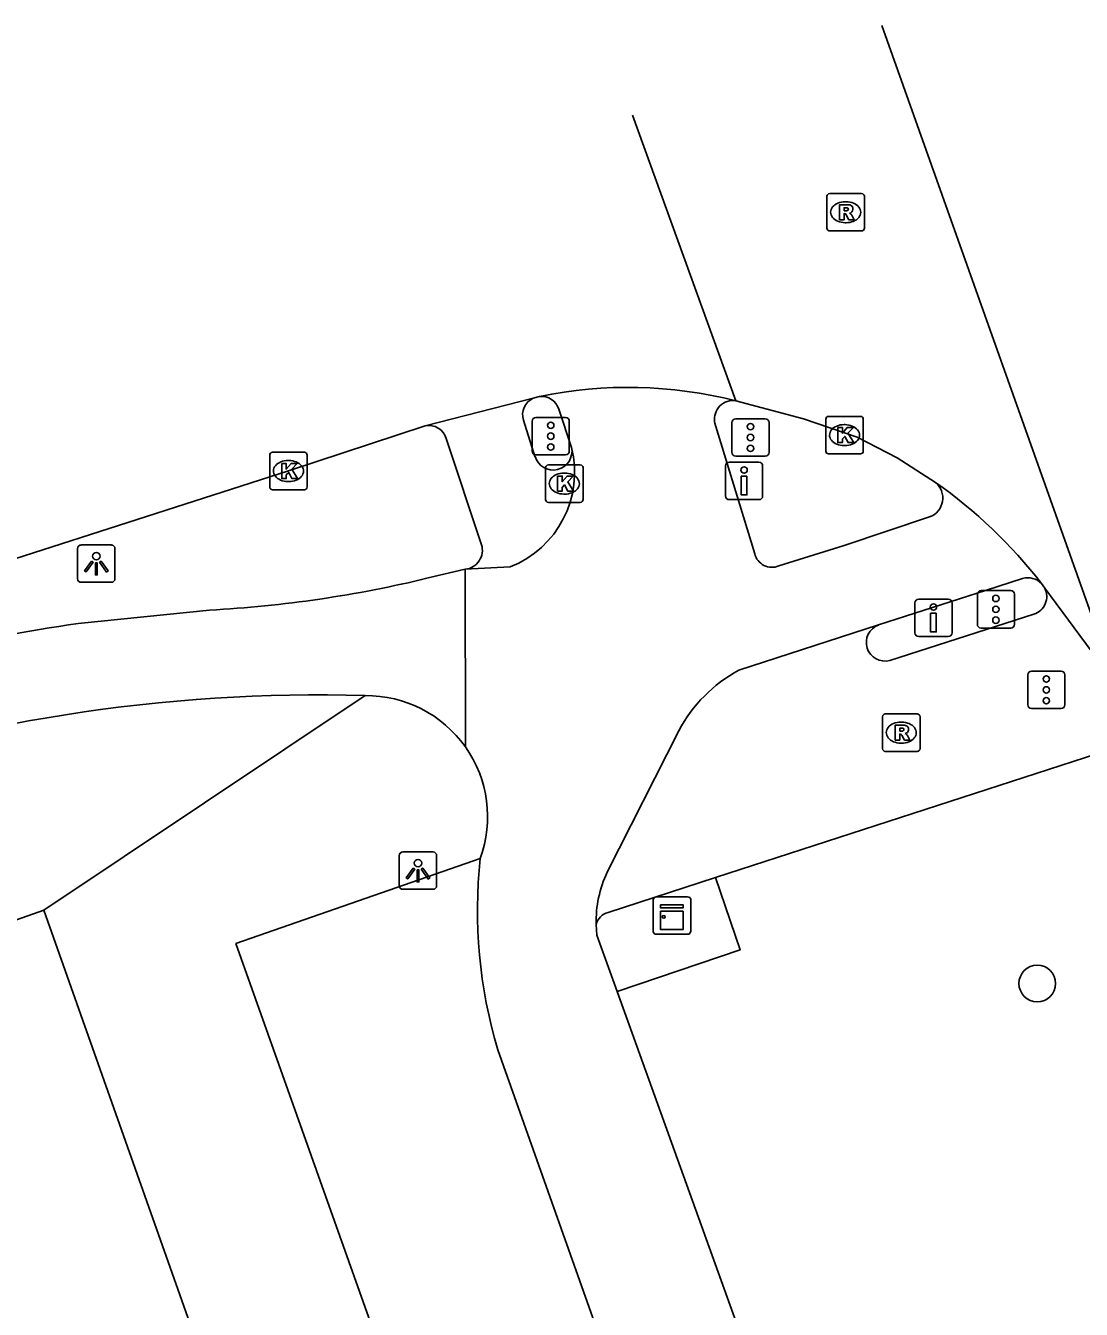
# Model space of a CAD drawing. Extents: x 157692 to 159670, y 381454 to 383289.
# Drawn here: x 159471.39 to 159499.56, y 382951.06 to 382985.34 of the extents above; entities that cross this region are included whole.
import ezdxf

# ---------------------------------------------------------------- set-up
doc = ezdxf.new("R2010")
doc.units = 0
for name, color, linetype in [('IMGEO_Boom', 7, 'Continuous'), ('IMGEO_Drukknoppaal', 7, 'Continuous'), ('IMGEO_Fietspad_gesloten', 7, 'Continuous'), ('IMGEO_Kast', 7, 'Continuous'), ('IMGEO_Kolk', 7, 'Continuous'), ('IMGEO_Lichtpunt', 7, 'Continuous'), ('IMGEO_Pand', 7, 'Continuous'), ('IMGEO_Rijbaan_lokaal_gesloten', 7, 'Continuous'), ('IMGEO_Rijbaan_regionaal_gesloten', 7, 'Continuous'), ('IMGEO_Rioolput', 7, 'Continuous'), ('IMGEO_Verkeersregelinstallatiepaal', 7, 'Continuous'), ('IMGEO_Voetpad_open', 7, 'Continuous')]:
    doc.layers.add(name, color=color, linetype=linetype)

msp = doc.modelspace()

# ---------------------------------------------------------------- linework, layer by layer
at = {"layer": 'IMGEO_Boom'}
msp.add_circle((159498.385, 382959.763), 0.489, dxfattribs=at)
at = {"layer": 'IMGEO_Drukknoppaal'}
for p, q in [((159490.165, 382973.683), (159490.955, 382973.683)), ((159490.955, 382973.683), (159490.165, 382973.683)), ((159490.065, 382972.783), (159490.065, 382973.583)), ((159490.065, 382973.583), (159490.065, 382972.783)), ((159491.055, 382973.583), (159491.055, 382972.783)), ((159491.055, 382972.783), (159491.055, 382973.583)), ((159490.955, 382972.683), (159490.165, 382972.683)), ((159490.165, 382972.683), (159490.955, 382972.683)), ((159495.12, 382969.126), (159495.12, 382969.926)), ((159495.12, 382969.926), (159495.12, 382969.126)), ((159495.22, 382970.026), (159496.01, 382970.026)), ((159496.01, 382970.026), (159495.22, 382970.026)), ((159496.11, 382969.926), (159496.11, 382969.126)), ((159496.11, 382969.126), (159496.11, 382969.926)), ((159496.01, 382969.026), (159495.22, 382969.026)), ((159495.22, 382969.026), (159496.01, 382969.026))]:
    msp.add_line(p, q, dxfattribs=at)
for points in [[(159490.635, 382973.308), (159490.635, 382972.808), (159490.485, 382972.808), (159490.485, 382973.308), (159490.635, 382973.308)], [(159495.69, 382969.651), (159495.69, 382969.151), (159495.54, 382969.151), (159495.54, 382969.651), (159495.69, 382969.651)]]:
    msp.add_lwpolyline(points, dxfattribs=at)
for centre in [(159490.56, 382973.473), (159495.615, 382969.816)]:
    msp.add_circle(centre, 0.085, dxfattribs=at)
for centre, start, end in [((159490.165, 382973.583), 90, 180), ((159490.165, 382973.583), 90, 180), ((159490.955, 382973.583), 0, 90), ((159490.955, 382973.583), 360, 90), ((159490.165, 382972.783), 180, 270), ((159490.165, 382972.783), 180, 270), ((159490.955, 382972.783), 270, 0), ((159490.955, 382972.783), 270, 0), ((159495.22, 382969.926), 90, 180), ((159495.22, 382969.926), 90, 180), ((159496.01, 382969.926), 0, 90), ((159496.01, 382969.926), 360, 90), ((159495.22, 382969.126), 180, 270), ((159495.22, 382969.126), 180, 270), ((159496.01, 382969.126), 270, 0), ((159496.01, 382969.126), 270, 0)]:
    msp.add_arc(centre, 0.1, start, end, dxfattribs=at)
at = {"layer": 'IMGEO_Fietspad_gesloten'}
for points in [[(159485.958, 382974.073), (159485.617, 382975.099)], [(159489.773, 382974.756), (159490.843, 382971.239)], [(159491.487, 382970.913), (159493.235, 382971.461), (159495.513, 382972.222)], [(159483.12, 382970.824), (159484.314, 382970.885)], [(159482.132, 382970.592), (159483.12, 382970.824)], [(159483.12, 382970.824), (159483.121, 382966.081)], [(159497.992, 382970.576), (159497.033, 382970.262), (159494.15, 382969.336)], [(159472.788, 382969.38), (159476.294, 382969.733)], [(159494.15, 382969.336), (159490.419, 382968.126)], [(159488.816, 382966.513), (159486.909, 382962.732)], [(159486.612, 382961.341), (159486.633, 382961.051), (159487.174, 382959.547)], [(159487.174, 382959.547), (159494.571, 382938.969), (159498.492, 382928.153), (159498.596, 382928.084)], [(159494.824, 382927.521), (159493.25, 382931.966), (159491.88, 382935.843), (159488.163, 382946.218), (159483.986, 382957.993)]]:
    msp.add_lwpolyline(points, dxfattribs=at)
for centre, radius, start, end in [((159485.145, 382974.946), 0.496, 17.9849, 95.0975), ((159490.269, 382974.829), 0.501, 81.5687, 188.3306), ((159483.315, 382973.418), 2.723, 291.527, 13.9141), ((159495.325, 382972.727), 0.539, 290.3948, 50.2365), ((159491.306, 382971.354), 0.477, 194.0058, 292.2961), ((159474.563, 383001.763), 32.077, 273.0929, 283.6479), ((159498.138, 382970.096), 0.501, 44.3886, 106.8979), ((159480.171, 382919.842), 50.085, 98.4763, 108.062), ((159492.306, 382964.648), 3.957, 118.4792, 151.8772), ((159479.184, 382924.395), 43.075, 88.3213, 109.6658), ((159480.475, 382964.212), 3.239, 35.242, 90.5195), ((159480.48, 382964.214), 3.235, 339.8917, 35.2522), ((159496.545, 382961.722), 13.101, 173.9535, 196.5364), ((159489.618, 382961.426), 3.007, 154.2663, 181.6286)]:
    msp.add_arc(centre, radius, start, end, dxfattribs=at)
at = {"layer": 'IMGEO_Kast'}
for p, q in [((159488.136, 382961.152), (159488.136, 382961.993)), ((159488.136, 382961.993), (159488.136, 382961.152)), ((159488.211, 382962.077), (159489.052, 382962.077)), ((159489.052, 382962.077), (159488.211, 382962.077)), ((159489.136, 382962.002), (159489.136, 382961.161)), ((159489.136, 382961.161), (159489.136, 382962.002)), ((159489.061, 382961.077), (159488.22, 382961.077)), ((159488.22, 382961.077), (159489.061, 382961.077))]:
    msp.add_line(p, q, dxfattribs=at)
for points in [[(159488.331, 382961.867), (159488.931, 382961.867), (159488.931, 382961.782), (159488.331, 382961.782), (159488.331, 382961.867)], [(159488.331, 382961.692), (159488.931, 382961.692), (159488.931, 382961.203), (159488.331, 382961.203), (159488.331, 382961.692)]]:
    msp.add_lwpolyline(points, dxfattribs=at)
msp.add_circle((159488.415, 382961.541), 0.0377, dxfattribs=at)
for centre, start, end in [((159488.214, 382961.999), 92.4484, 184.2845), ((159488.214, 382961.999), 92.4484, 184.2845), ((159489.058, 382961.999), 2.4484, 94.2845), ((159489.058, 382961.999), 2.4484, 94.2845), ((159488.214, 382961.155), 182.4484, 274.2845), ((159488.214, 382961.155), 182.4484, 274.2845), ((159489.058, 382961.155), 272.4484, 4.2845), ((159489.058, 382961.155), 272.4484, 4.2845)]:
    msp.add_arc(centre, 0.0779, start, end, dxfattribs=at)
at = {"layer": 'IMGEO_Kolk'}
for p, q in [((159492.741, 382973.98), (159492.741, 382974.832)), ((159492.816, 382974.906), (159493.668, 382974.906)), ((159493.229, 382974.686), (159493.254, 382974.686)), ((159493.742, 382974.832), (159493.742, 382973.98)), ((159477.973, 382973.947), (159478.825, 382973.947)), ((159493.252, 382974.126), (159493.227, 382974.126)), ((159477.898, 382973.021), (159477.898, 382973.873)), ((159478.386, 382973.727), (159478.411, 382973.727)), ((159478.899, 382973.873), (159478.899, 382973.021)), ((159485.337, 382973.611), (159486.189, 382973.611)), ((159493.668, 382973.906), (159492.816, 382973.906)), ((159485.262, 382972.685), (159485.262, 382973.537)), ((159485.75, 382973.391), (159485.775, 382973.391)), ((159486.263, 382973.537), (159486.263, 382972.685)), ((159478.825, 382972.947), (159477.973, 382972.947)), ((159478.409, 382973.167), (159478.384, 382973.167)), ((159486.189, 382972.611), (159485.337, 382972.611)), ((159485.773, 382972.831), (159485.748, 382972.831))]:
    msp.add_line(p, q, dxfattribs=at)
for points in [[(159492.741, 382973.98), (159492.741, 382974.832)], [(159492.816, 382974.906), (159493.668, 382974.906)], [(159493.742, 382974.832), (159493.742, 382973.98)], [(159493.062, 382974.606), (159493.185, 382974.606), (159493.185, 382974.455), (159493.315, 382974.606), (159493.479, 382974.606), (159493.333, 382974.455), (159493.486, 382974.206), (159493.334, 382974.206), (159493.249, 382974.37), (159493.185, 382974.303), (159493.185, 382974.206), (159493.062, 382974.206), (159493.062, 382974.606)], [(159477.973, 382973.947), (159478.825, 382973.947)], [(159477.898, 382973.021), (159477.898, 382973.873)], [(159478.219, 382973.647), (159478.342, 382973.647), (159478.342, 382973.496), (159478.472, 382973.647), (159478.636, 382973.647), (159478.49, 382973.496), (159478.643, 382973.247), (159478.491, 382973.247), (159478.406, 382973.411), (159478.342, 382973.344), (159478.342, 382973.247), (159478.219, 382973.247), (159478.219, 382973.647)], [(159478.899, 382973.873), (159478.899, 382973.021)], [(159485.337, 382973.611), (159486.189, 382973.611)], [(159493.668, 382973.906), (159492.816, 382973.906)], [(159485.262, 382972.685), (159485.262, 382973.537)], [(159485.583, 382973.311), (159485.706, 382973.311), (159485.706, 382973.16), (159485.836, 382973.311), (159486, 382973.311), (159485.854, 382973.16), (159486.007, 382972.911), (159485.855, 382972.911), (159485.77, 382973.075), (159485.706, 382973.008), (159485.706, 382972.911), (159485.583, 382972.911), (159485.583, 382973.311)], [(159486.263, 382973.537), (159486.263, 382972.685)], [(159478.825, 382972.947), (159477.973, 382972.947)], [(159486.189, 382972.611), (159485.337, 382972.611)]]:
    msp.add_lwpolyline(points, dxfattribs=at)
for centre, start, end in [((159492.818, 382974.83), 91.552, 178.448), ((159492.818, 382974.83), 91.552, 178.448), ((159493.666, 382974.83), 1.552, 88.448), ((159493.666, 382974.83), 1.552, 88.448), ((159477.975, 382973.871), 91.552, 178.448), ((159477.975, 382973.871), 91.552, 178.448), ((159478.823, 382973.871), 1.552, 88.448), ((159478.823, 382973.871), 1.552, 88.448), ((159492.818, 382973.982), 181.552, 268.448), ((159492.818, 382973.982), 181.552, 268.448), ((159493.666, 382973.982), 271.552, 358.448), ((159493.666, 382973.982), 271.552, 358.448), ((159485.339, 382973.535), 91.552, 178.448), ((159485.339, 382973.535), 91.552, 178.448), ((159486.187, 382973.535), 1.552, 88.448), ((159486.187, 382973.535), 1.552, 88.448), ((159477.975, 382973.023), 181.552, 268.448), ((159477.975, 382973.023), 181.552, 268.448), ((159478.823, 382973.023), 271.552, 358.448), ((159478.823, 382973.023), 271.552, 358.448), ((159485.339, 382972.687), 181.552, 268.448), ((159485.339, 382972.687), 181.552, 268.448), ((159486.187, 382972.687), 271.552, 358.448), ((159486.187, 382972.687), 271.552, 358.448)]:
    msp.add_arc(centre, 0.0765, start, end, dxfattribs=at)
for centre, major_axis, ratio, start_param, end_param in [((159493.228, 382974.406), (-0.387, 0.002), 0.722429, 4.712389, 7.853982), ((159493.253, 382974.406), (-0.39, 0.002), 0.717154, 1.570796, 4.712389), ((159478.385, 382973.447), (-0.387, 0.002), 0.722429, 4.712389, 7.853982), ((159478.41, 382973.447), (-0.39, 0.002), 0.717154, 1.570796, 4.712389), ((159485.749, 382973.111), (-0.387, 0.002), 0.722429, 4.712389, 7.853982), ((159485.774, 382973.111), (-0.39, 0.002), 0.717154, 1.570796, 4.712389)]:
    msp.add_ellipse(centre, major_axis=major_axis, ratio=ratio, start_param=start_param, end_param=end_param, dxfattribs=at)
at = {"layer": 'IMGEO_Lichtpunt'}
for p, q in [((159472.772, 382971.377), (159472.772, 382970.57)), ((159472.772, 382971.377), (159472.772, 382970.57)), ((159473.674, 382971.472), (159472.866, 382971.472)), ((159473.674, 382971.472), (159472.866, 382971.472)), ((159473.768, 382970.57), (159473.768, 382971.377)), ((159473.768, 382970.57), (159473.768, 382971.377)), ((159472.866, 382970.476), (159473.674, 382970.476)), ((159472.866, 382970.476), (159473.674, 382970.476)), ((159481.358, 382963.18), (159481.358, 382962.373)), ((159481.358, 382963.18), (159481.358, 382962.373)), ((159482.26, 382963.275), (159481.452, 382963.275)), ((159482.26, 382963.275), (159481.452, 382963.275)), ((159482.354, 382962.373), (159482.354, 382963.18)), ((159482.354, 382962.373), (159482.354, 382963.18)), ((159481.452, 382962.279), (159482.26, 382962.279)), ((159481.452, 382962.279), (159482.26, 382962.279))]:
    msp.add_line(p, q, dxfattribs=at)
for points in [[(159473.146, 382971.041), (159473.185, 382971.013), (159472.997, 382970.751), (159472.959, 382970.778), (159473.146, 382971.041)], [(159473.248, 382970.993), (159473.295, 382970.993), (159473.295, 382970.671), (159473.248, 382970.671), (159473.248, 382970.993)], [(159473.358, 382971.013), (159473.396, 382971.04), (159473.583, 382970.778), (159473.544, 382970.75), (159473.358, 382971.013)], [(159481.732, 382962.844), (159481.771, 382962.816), (159481.583, 382962.554), (159481.545, 382962.581), (159481.732, 382962.844)], [(159481.834, 382962.796), (159481.881, 382962.796), (159481.881, 382962.474), (159481.834, 382962.474), (159481.834, 382962.796)], [(159481.944, 382962.816), (159481.982, 382962.843), (159482.169, 382962.581), (159482.13, 382962.553), (159481.944, 382962.816)]]:
    msp.add_lwpolyline(points, dxfattribs=at)
for centre in [(159473.271, 382971.175), (159481.857, 382962.978)]:
    msp.add_circle(centre, 0.0994, dxfattribs=at)
for centre, start, end in [((159472.866, 382971.377), 90, 180), ((159472.866, 382971.377), 90, 180), ((159473.674, 382971.377), 0, 90), ((159473.674, 382971.377), 0, 90), ((159472.866, 382970.57), 180, 270), ((159472.866, 382970.57), 180, 270), ((159473.674, 382970.57), 270, 0), ((159473.674, 382970.57), 270, 360), ((159481.452, 382963.18), 90, 180), ((159481.452, 382963.18), 90, 180), ((159482.26, 382963.18), 0, 90), ((159482.26, 382963.18), 0, 90), ((159481.452, 382962.373), 180, 270), ((159481.452, 382962.373), 180, 270), ((159482.26, 382962.373), 270, 0), ((159482.26, 382962.373), 270, 360)]:
    msp.add_arc(centre, 0.0946, start, end, dxfattribs=at)
at = {"layer": 'IMGEO_Pand'}
for points in [[(159471.87, 382961.72), (159455.134, 382955.798), (159449.477, 382953.801), (159405.766, 382938.406)], [(159497.261, 382889.83), (159484.111, 382927.083), (159471.87, 382961.72)]]:
    msp.add_lwpolyline(points, dxfattribs=at)
at = {"layer": 'IMGEO_Rijbaan_lokaal_gesloten'}
for points in [[(159482.046, 382974.656), (159484.934, 382975.395)], [(159484.934, 382975.395), (159485.101, 382975.44)], [(159420.01, 382956.226), (159420.69, 382956.617), (159421.843, 382957.076), (159422.979, 382957.518), (159423.736, 382957.72), (159426.919, 382957.842), (159430.079, 382958.248), (159433.19, 382958.935), (159435.395, 382959.603), (159442.319, 382961.821), (159457.972, 382966.888), (159478.399, 382973.448), (159482.046, 382974.656)]]:
    msp.add_lwpolyline(points, dxfattribs=at)
msp.add_arc((159487.467, 382963.872), 11.808, 75.9063, 101.5579, dxfattribs=at)
at = {"layer": 'IMGEO_Rijbaan_regionaal_gesloten'}
for points in [[(159500.633, 382967.346), (159494.233, 382985.339)], [(159487.584, 382982.952), (159490.342, 382975.324)], [(159490.342, 382975.324), (159492.145, 382974.842), (159493.575, 382974.353), (159494.644, 382973.799), (159495.67, 382973.142)], [(159498.496, 382970.447), (159498.587, 382970.318)], [(159498.587, 382970.318), (159500, 382968.402)]]:
    msp.add_lwpolyline(points, dxfattribs=at)
msp.add_arc((159488.094, 382962.368), 13.171, 37.8339, 54.8846, dxfattribs=at)
at = {"layer": 'IMGEO_Rioolput'}
for p, q in [((159492.845, 382980.857), (159493.697, 382980.857)), ((159492.77, 382979.931), (159492.77, 382980.783)), ((159493.258, 382980.637), (159493.283, 382980.637)), ((159493.771, 382980.783), (159493.771, 382979.931)), ((159493.697, 382979.857), (159492.845, 382979.857)), ((159493.281, 382980.077), (159493.256, 382980.077)), ((159494.255, 382966.035), (159494.255, 382966.887)), ((159494.33, 382966.961), (159495.182, 382966.961)), ((159494.743, 382966.741), (159494.768, 382966.741)), ((159495.256, 382966.887), (159495.256, 382966.035)), ((159494.766, 382966.181), (159494.741, 382966.181)), ((159495.182, 382965.961), (159494.33, 382965.961))]:
    msp.add_line(p, q, dxfattribs=at)
for points in [[(159492.845, 382980.857), (159493.697, 382980.857)], [(159492.77, 382979.931), (159492.77, 382980.783)], [(159493.359, 382980.555), (159493.107, 382980.557), (159493.107, 382980.157)], [(159493.285, 382980.476), (159493.231, 382980.476), (159493.231, 382980.395)], [(159493.771, 382980.783), (159493.771, 382979.931)], [(159493.107, 382980.157), (159493.231, 382980.157), (159493.231, 382980.319), (159493.242, 382980.319)], [(159493.231, 382980.395), (159493.283, 382980.395)], [(159493.289, 382980.29), (159493.36, 382980.157), (159493.5, 382980.157), (159493.435, 382980.283)], [(159493.697, 382979.857), (159492.845, 382979.857)], [(159494.255, 382966.035), (159494.255, 382966.887)], [(159494.33, 382966.961), (159495.182, 382966.961)], [(159495.256, 382966.887), (159495.256, 382966.035)], [(159494.844, 382966.659), (159494.592, 382966.661), (159494.592, 382966.261)], [(159494.592, 382966.261), (159494.716, 382966.261), (159494.716, 382966.423), (159494.727, 382966.423)], [(159494.77, 382966.58), (159494.716, 382966.58), (159494.716, 382966.499)], [(159494.716, 382966.499), (159494.768, 382966.499)], [(159494.774, 382966.394), (159494.845, 382966.261), (159494.985, 382966.261), (159494.92, 382966.387)], [(159495.182, 382965.961), (159494.33, 382965.961)]]:
    msp.add_lwpolyline(points, dxfattribs=at)
for centre, radius, start, end in [((159492.847, 382980.781), 0.0765, 91.552, 178.448), ((159492.847, 382980.781), 0.0765, 91.552, 178.448), ((159493.695, 382980.781), 0.0765, 1.552, 88.448), ((159493.695, 382980.781), 0.0765, 1.552, 88.448), ((159493.291, 382980.38), 0.0964, 77.0061, 93.1865), ((159493.305, 382980.437), 0.0378, 276.6634, 79.6772), ((159493.358, 382980.445), 0.109, 350.3612, 89.416), ((159493.241, 382980.266), 0.0533, 26.0293, 88.6989), ((159493.267, 382980.584), 0.19, 274.7715, 282.9687), ((159493.356, 382980.445), 0.112, 277.5842, 350.9817), ((159493.34, 382980.23), 0.108, 29.5134, 73.7905), ((159492.847, 382979.933), 0.0765, 181.552, 268.448), ((159492.847, 382979.933), 0.0765, 181.552, 268.448), ((159493.695, 382979.933), 0.0765, 271.552, 358.448), ((159493.695, 382979.933), 0.0765, 271.552, 358.448), ((159494.332, 382966.885), 0.0765, 91.552, 178.448), ((159494.332, 382966.885), 0.0765, 91.552, 178.448), ((159495.18, 382966.885), 0.0765, 1.552, 88.448), ((159495.18, 382966.885), 0.0765, 1.552, 88.448), ((159494.726, 382966.37), 0.0533, 26.0293, 88.6989), ((159494.752, 382966.688), 0.19, 274.7715, 282.9687), ((159494.776, 382966.484), 0.0964, 77.0061, 93.1865), ((159494.79, 382966.541), 0.0378, 276.6634, 79.6772), ((159494.843, 382966.549), 0.109, 350.3612, 89.416), ((159494.841, 382966.549), 0.112, 277.5842, 350.9817), ((159494.825, 382966.334), 0.108, 29.5134, 73.7905), ((159494.332, 382966.037), 0.0765, 181.552, 268.448), ((159494.332, 382966.037), 0.0765, 181.552, 268.448), ((159495.18, 382966.037), 0.0765, 271.552, 358.448), ((159495.18, 382966.037), 0.0765, 271.552, 358.448)]:
    msp.add_arc(centre, radius, start, end, dxfattribs=at)
for centre, major_axis, ratio, start_param, end_param in [((159493.257, 382980.357), (-0.387, 0.002), 0.722429, 4.712389, 7.853982), ((159493.282, 382980.357), (-0.39, 0.002), 0.717154, 1.570796, 4.712389), ((159494.742, 382966.461), (-0.387, 0.002), 0.722429, 4.712389, 7.853982), ((159494.767, 382966.461), (-0.39, 0.002), 0.717154, 1.570796, 4.712389)]:
    msp.add_ellipse(centre, major_axis=major_axis, ratio=ratio, start_param=start_param, end_param=end_param, dxfattribs=at)
at = {"layer": 'IMGEO_Verkeersregelinstallatiepaal'}
for p, q in [((159484.905, 382973.978), (159484.905, 382974.778)), ((159484.905, 382974.778), (159484.905, 382973.978)), ((159485.005, 382974.878), (159485.795, 382974.878)), ((159485.795, 382974.878), (159485.005, 382974.878)), ((159485.895, 382974.778), (159485.895, 382973.978)), ((159485.895, 382973.978), (159485.895, 382974.778)), ((159490.236, 382973.942), (159490.236, 382974.742)), ((159490.236, 382974.742), (159490.236, 382973.942)), ((159490.336, 382974.842), (159491.126, 382974.842)), ((159491.126, 382974.842), (159490.336, 382974.842)), ((159491.226, 382974.742), (159491.226, 382973.942)), ((159491.226, 382973.942), (159491.226, 382974.742)), ((159485.795, 382973.878), (159485.005, 382973.878)), ((159485.005, 382973.878), (159485.795, 382973.878)), ((159491.126, 382973.842), (159490.336, 382973.842)), ((159490.336, 382973.842), (159491.126, 382973.842)), ((159496.886, 382970.255), (159497.676, 382970.255)), ((159497.676, 382970.255), (159496.886, 382970.255)), ((159496.786, 382969.355), (159496.786, 382970.155)), ((159496.786, 382970.155), (159496.786, 382969.355)), ((159497.776, 382970.155), (159497.776, 382969.355)), ((159497.776, 382969.355), (159497.776, 382970.155)), ((159497.676, 382969.255), (159496.886, 382969.255)), ((159496.886, 382969.255), (159497.676, 382969.255)), ((159498.132, 382967.204), (159498.132, 382968.004)), ((159498.132, 382968.004), (159498.132, 382967.204)), ((159498.232, 382968.104), (159499.022, 382968.104)), ((159499.022, 382968.104), (159498.232, 382968.104)), ((159499.122, 382968.004), (159499.122, 382967.204)), ((159499.122, 382967.204), (159499.122, 382968.004)), ((159499.022, 382967.104), (159498.232, 382967.104)), ((159498.232, 382967.104), (159499.022, 382967.104))]:
    msp.add_line(p, q, dxfattribs=at)
for centre in [(159485.4, 382974.668), (159490.731, 382974.632), (159485.4, 382974.378), (159490.731, 382974.342), (159485.4, 382974.088), (159490.731, 382974.052), (159497.281, 382970.045), (159497.281, 382969.755), (159497.281, 382969.465), (159498.627, 382967.894), (159498.627, 382967.604), (159498.627, 382967.314)]:
    msp.add_circle(centre, 0.085, dxfattribs=at)
for centre, start, end in [((159485.005, 382974.778), 90, 180), ((159485.005, 382974.778), 90, 180), ((159485.795, 382974.778), 0, 90), ((159485.795, 382974.778), 360, 90), ((159490.336, 382974.742), 90, 180), ((159490.336, 382974.742), 90, 180), ((159491.126, 382974.742), 0, 90), ((159491.126, 382974.742), 360, 90), ((159485.005, 382973.978), 180, 270), ((159485.005, 382973.978), 180, 270), ((159485.795, 382973.978), 270, 0), ((159485.795, 382973.978), 270, 0), ((159490.336, 382973.942), 180, 270), ((159490.336, 382973.942), 180, 270), ((159491.126, 382973.942), 270, 0), ((159491.126, 382973.942), 270, 0), ((159496.886, 382970.155), 90, 180), ((159496.886, 382970.155), 90, 180), ((159497.676, 382970.155), 0, 90), ((159497.676, 382970.155), 360, 90), ((159496.886, 382969.355), 180, 270), ((159496.886, 382969.355), 180, 270), ((159497.676, 382969.355), 270, 0), ((159497.676, 382969.355), 270, 0), ((159498.232, 382968.004), 90, 180), ((159498.232, 382968.004), 90, 180), ((159499.022, 382968.004), 0, 90), ((159499.022, 382968.004), 360, 90), ((159498.232, 382967.204), 180, 270), ((159498.232, 382967.204), 180, 270), ((159499.022, 382967.204), 270, 0), ((159499.022, 382967.204), 270, 0)]:
    msp.add_arc(centre, 0.1, start, end, dxfattribs=at)
at = {"layer": 'IMGEO_Voetpad_open'}
for points in [[(159484.67, 382974.801), (159484.979, 382973.835)], [(159483.553, 382971.479), (159482.609, 382974.318)], [(159498.297, 382969.623), (159494.453, 382968.392)], [(159471.87, 382961.72), (159480.446, 382967.451)], [(159489.796, 382962.592), (159500, 382965.901), (159500.747, 382966.143)], [(159493.647, 382913.945), (159476.995, 382960.831), (159483.517, 382963.102)], [(159486.93, 382961.663), (159489.796, 382962.592)], [(159489.796, 382962.592), (159490.452, 382960.659), (159487.174, 382959.547)]]:
    msp.add_lwpolyline(points, dxfattribs=at)
for centre, radius, start, end in [((159485.146, 382974.945), 0.498, 115.2601, 196.815), ((159482.138, 382974.171), 0.494, 17.3559, 100.6867), ((159485.463, 382973.978), 0.504, 196.4168, 10.9109), ((159483.067, 382971.33), 0.508, 275.9728, 17.0923), ((159498.136, 382970.098), 0.502, 288.7252, 25.9766), ((159494.318, 382968.869), 0.496, 109.8411, 285.7495), ((159487.053, 382961.224), 0.456, 105.6057, 165.1105)]:
    msp.add_arc(centre, radius, start, end, dxfattribs=at)

doc.saveas('drawing.dxf')
